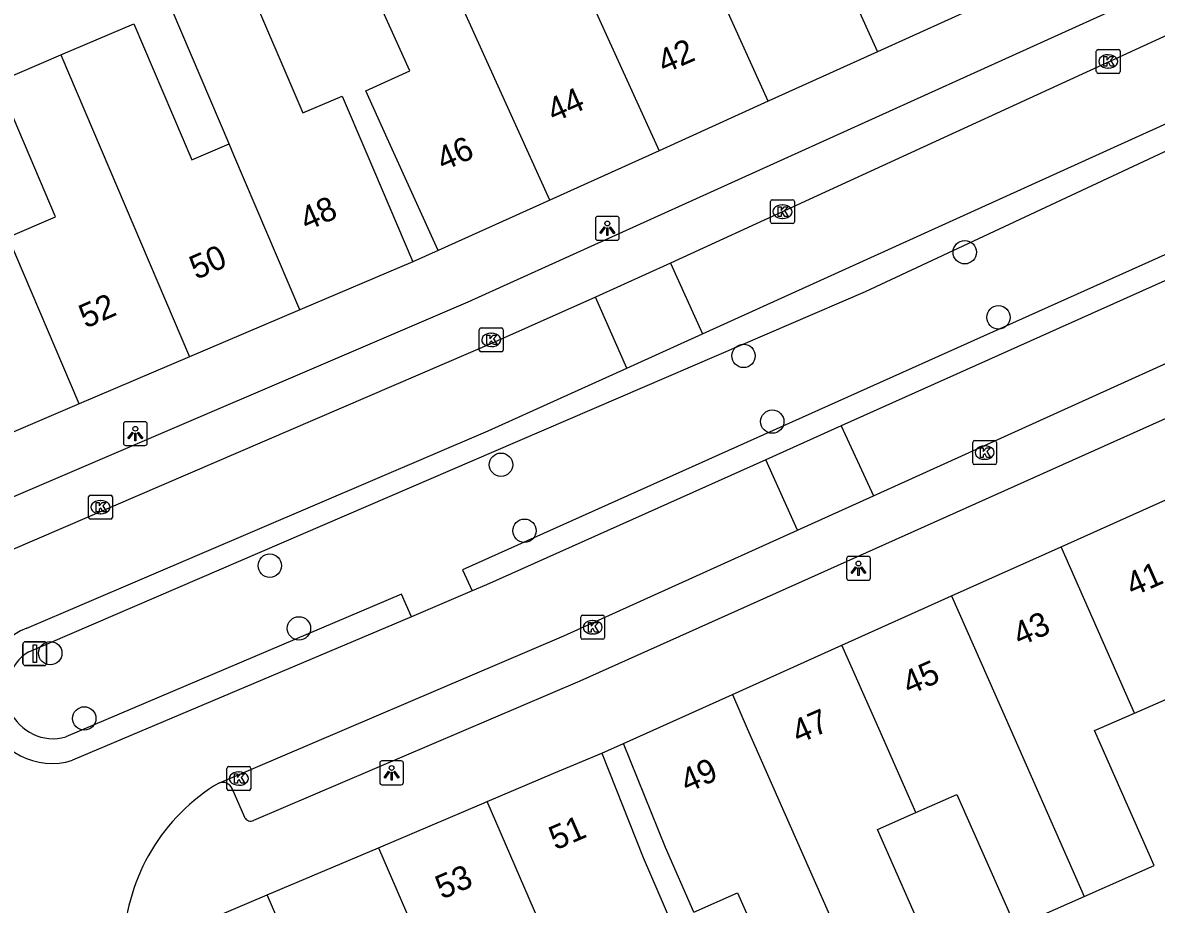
# Model space of a CAD drawing. Extents: x 159718 to 160783, y 383290 to 384030.
# Drawn here: x 160315.43 to 160362.87, y 383492.63 to 383529.55 of the extents above; entities that cross this region are included whole.
import ezdxf

# ---------------------------------------------------------------- set-up
doc = ezdxf.new("R2010")
doc.units = 0
for name, color, linetype in [('IMGEO_Boom', 7, 'Continuous'), ('IMGEO_Groenvoorziening', 7, 'Continuous'), ('IMGEO_Kolk', 7, 'Continuous'), ('IMGEO_Lichtpunt', 7, 'Continuous'), ('IMGEO_Pand', 7, 'Continuous'), ('IMGEO_Pand_nummerreeks', 7, 'Continuous'), ('IMGEO_Rijbaan_lokaal_open', 7, 'Continuous'), ('IMGEO_Verkeersbordpaal', 7, 'Continuous'), ('IMGEO_Voetpad_open', 7, 'Continuous')]:
    doc.layers.add(name, color=color, linetype=linetype)

msp = doc.modelspace()

# ---------------------------------------------------------------- linework, layer by layer
at = {"layer": 'IMGEO_Boom'}
for centre in [(160354.85, 383519.937), (160356.261, 383517.211), (160345.594, 383515.596), (160346.796, 383512.844), (160335.444, 383511.04), (160336.426, 383508.277), (160325.769, 383506.813), (160326.989, 383504.189), (160316.585, 383503.151), (160318.006, 383500.417)]:
    msp.add_circle(centre, 0.489, dxfattribs=at)
at = {"layer": 'IMGEO_Groenvoorziening'}
for points in [[(160385.217, 383530.224), (160372.154, 383523.831), (160333.832, 383506.645), (160334.236, 383505.754)], [(160315.681, 383503.207), (160335.143, 383511.6), (160350.698, 383518.297), (160367.733, 383526.256), (160367.242, 383527.145)], [(160331.695, 383504.671), (160331.284, 383505.619), (160317.234, 383499.643)]]:
    msp.add_lwpolyline(points, dxfattribs=at)
msp.add_arc((160316.704, 383501.532), 1.962, 121.4215, 285.6684, dxfattribs=at)
at = {"layer": 'IMGEO_Kolk'}
for p, q in [((160360.356, 383527.499), (160360.356, 383528.351)), ((160360.431, 383528.425), (160361.283, 383528.425)), ((160360.844, 383528.205), (160360.869, 383528.205)), ((160361.357, 383528.351), (160361.357, 383527.499)), ((160361.283, 383527.425), (160360.431, 383527.425)), ((160360.867, 383527.645), (160360.842, 383527.645)), ((160346.722, 383521.209), (160346.722, 383522.061)), ((160346.797, 383522.135), (160347.649, 383522.135)), ((160347.723, 383522.061), (160347.723, 383521.209)), ((160347.21, 383521.915), (160347.235, 383521.915)), ((160347.649, 383521.135), (160346.797, 383521.135)), ((160347.233, 383521.355), (160347.208, 383521.355)), ((160334.611, 383516.767), (160335.463, 383516.767)), ((160334.536, 383515.841), (160334.536, 383516.693)), ((160335.024, 383516.547), (160335.049, 383516.547)), ((160335.537, 383516.693), (160335.537, 383515.841)), ((160335.047, 383515.987), (160335.022, 383515.987)), ((160335.463, 383515.767), (160334.611, 383515.767)), ((160355.258, 383512.048), (160356.11, 383512.048)), ((160355.183, 383511.122), (160355.183, 383511.974)), ((160355.671, 383511.828), (160355.696, 383511.828)), ((160356.184, 383511.974), (160356.184, 383511.122)), ((160355.694, 383511.268), (160355.669, 383511.268)), ((160356.11, 383511.048), (160355.258, 383511.048)), ((160318.185, 383508.837), (160318.185, 383509.689)), ((160318.26, 383509.763), (160319.112, 383509.763)), ((160319.186, 383509.689), (160319.186, 383508.837)), ((160318.673, 383509.543), (160318.698, 383509.543)), ((160319.112, 383508.763), (160318.26, 383508.763)), ((160318.696, 383508.983), (160318.671, 383508.983)), ((160338.78, 383503.809), (160338.78, 383504.661)), ((160338.855, 383504.735), (160339.707, 383504.735)), ((160339.268, 383504.515), (160339.293, 383504.515)), ((160339.781, 383504.661), (160339.781, 383503.809)), ((160339.707, 383503.735), (160338.855, 383503.735)), ((160339.291, 383503.955), (160339.266, 383503.955)), ((160323.973, 383497.474), (160323.973, 383498.326)), ((160324.048, 383498.4), (160324.9, 383498.4)), ((160324.974, 383498.326), (160324.974, 383497.474)), ((160324.461, 383498.18), (160324.486, 383498.18)), ((160324.9, 383497.4), (160324.048, 383497.4)), ((160324.484, 383497.62), (160324.459, 383497.62))]:
    msp.add_line(p, q, dxfattribs=at)
for points in [[(160360.356, 383527.499), (160360.356, 383528.351)], [(160360.431, 383528.425), (160361.283, 383528.425)], [(160361.357, 383528.351), (160361.357, 383527.499)], [(160360.677, 383528.125), (160360.8, 383528.125), (160360.8, 383527.974), (160360.93, 383528.125), (160361.094, 383528.125), (160360.948, 383527.974), (160361.101, 383527.725), (160360.949, 383527.725), (160360.864, 383527.889), (160360.8, 383527.822), (160360.8, 383527.725), (160360.677, 383527.725), (160360.677, 383528.125)], [(160361.283, 383527.425), (160360.431, 383527.425)], [(160346.722, 383521.209), (160346.722, 383522.061)], [(160346.797, 383522.135), (160347.649, 383522.135)], [(160347.723, 383522.061), (160347.723, 383521.209)], [(160347.043, 383521.835), (160347.166, 383521.835), (160347.166, 383521.684), (160347.296, 383521.835), (160347.46, 383521.835), (160347.314, 383521.684), (160347.467, 383521.435), (160347.315, 383521.435), (160347.23, 383521.599), (160347.166, 383521.532), (160347.166, 383521.435), (160347.043, 383521.435), (160347.043, 383521.835)], [(160347.649, 383521.135), (160346.797, 383521.135)], [(160334.611, 383516.767), (160335.463, 383516.767)], [(160334.536, 383515.841), (160334.536, 383516.693)], [(160334.857, 383516.467), (160334.98, 383516.467), (160334.98, 383516.316), (160335.11, 383516.467), (160335.274, 383516.467), (160335.128, 383516.316), (160335.281, 383516.067), (160335.129, 383516.067), (160335.044, 383516.231), (160334.98, 383516.164), (160334.98, 383516.067), (160334.857, 383516.067), (160334.857, 383516.467)], [(160335.537, 383516.693), (160335.537, 383515.841)], [(160335.463, 383515.767), (160334.611, 383515.767)], [(160355.258, 383512.048), (160356.11, 383512.048)], [(160355.183, 383511.122), (160355.183, 383511.974)], [(160355.504, 383511.748), (160355.627, 383511.748), (160355.627, 383511.597), (160355.757, 383511.748), (160355.921, 383511.748), (160355.775, 383511.597), (160355.928, 383511.348), (160355.776, 383511.348), (160355.691, 383511.512), (160355.627, 383511.445), (160355.627, 383511.348), (160355.504, 383511.348), (160355.504, 383511.748)], [(160356.184, 383511.974), (160356.184, 383511.122)], [(160356.11, 383511.048), (160355.258, 383511.048)], [(160318.185, 383508.837), (160318.185, 383509.689)], [(160318.26, 383509.763), (160319.112, 383509.763)], [(160319.186, 383509.689), (160319.186, 383508.837)], [(160318.506, 383509.463), (160318.629, 383509.463), (160318.629, 383509.312), (160318.759, 383509.463), (160318.923, 383509.463), (160318.777, 383509.312), (160318.93, 383509.063), (160318.778, 383509.063), (160318.693, 383509.227), (160318.629, 383509.16), (160318.629, 383509.063), (160318.506, 383509.063), (160318.506, 383509.463)], [(160319.112, 383508.763), (160318.26, 383508.763)], [(160338.78, 383503.809), (160338.78, 383504.661)], [(160338.855, 383504.735), (160339.707, 383504.735)], [(160339.101, 383504.435), (160339.224, 383504.435), (160339.224, 383504.284), (160339.354, 383504.435), (160339.518, 383504.435), (160339.372, 383504.284), (160339.525, 383504.035), (160339.373, 383504.035), (160339.288, 383504.199), (160339.224, 383504.132), (160339.224, 383504.035), (160339.101, 383504.035), (160339.101, 383504.435)], [(160339.781, 383504.661), (160339.781, 383503.809)], [(160339.707, 383503.735), (160338.855, 383503.735)], [(160323.973, 383497.474), (160323.973, 383498.326)], [(160324.048, 383498.4), (160324.9, 383498.4)], [(160324.974, 383498.326), (160324.974, 383497.474)], [(160324.294, 383498.1), (160324.417, 383498.1), (160324.417, 383497.949), (160324.547, 383498.1), (160324.711, 383498.1), (160324.565, 383497.949), (160324.718, 383497.7), (160324.566, 383497.7), (160324.481, 383497.864), (160324.417, 383497.797), (160324.417, 383497.7), (160324.294, 383497.7), (160324.294, 383498.1)], [(160324.9, 383497.4), (160324.048, 383497.4)]]:
    msp.add_lwpolyline(points, dxfattribs=at)
for centre, start, end in [((160360.433, 383528.349), 91.552, 178.448), ((160360.433, 383528.349), 91.552, 178.448), ((160361.281, 383528.349), 1.552, 88.448), ((160361.281, 383528.349), 1.552, 88.448), ((160360.433, 383527.501), 181.552, 268.448), ((160360.433, 383527.501), 181.552, 268.448), ((160361.281, 383527.501), 271.552, 358.448), ((160361.281, 383527.501), 271.552, 358.448), ((160346.799, 383522.059), 91.552, 178.448), ((160346.799, 383522.059), 91.552, 178.448), ((160347.647, 383522.059), 1.552, 88.448), ((160347.647, 383522.059), 1.552, 88.448), ((160346.799, 383521.211), 181.552, 268.448), ((160346.799, 383521.211), 181.552, 268.448), ((160347.647, 383521.211), 271.552, 358.448), ((160347.647, 383521.211), 271.552, 358.448), ((160334.613, 383516.691), 91.552, 178.448), ((160334.613, 383516.691), 91.552, 178.448), ((160335.461, 383516.691), 1.552, 88.448), ((160335.461, 383516.691), 1.552, 88.448), ((160334.613, 383515.843), 181.552, 268.448), ((160334.613, 383515.843), 181.552, 268.448), ((160335.461, 383515.843), 271.552, 358.448), ((160335.461, 383515.843), 271.552, 358.448), ((160355.26, 383511.972), 91.552, 178.448), ((160355.26, 383511.972), 91.552, 178.448), ((160356.108, 383511.972), 1.552, 88.448), ((160356.108, 383511.972), 1.552, 88.448), ((160355.26, 383511.124), 181.552, 268.448), ((160355.26, 383511.124), 181.552, 268.448), ((160356.108, 383511.124), 271.552, 358.448), ((160356.108, 383511.124), 271.552, 358.448), ((160318.262, 383509.687), 91.552, 178.448), ((160318.262, 383509.687), 91.552, 178.448), ((160319.11, 383509.687), 1.552, 88.448), ((160319.11, 383509.687), 1.552, 88.448), ((160318.262, 383508.839), 181.552, 268.448), ((160318.262, 383508.839), 181.552, 268.448), ((160319.11, 383508.839), 271.552, 358.448), ((160319.11, 383508.839), 271.552, 358.448), ((160338.857, 383504.659), 91.552, 178.448), ((160338.857, 383504.659), 91.552, 178.448), ((160339.705, 383504.659), 1.552, 88.448), ((160339.705, 383504.659), 1.552, 88.448), ((160338.857, 383503.811), 181.552, 268.448), ((160338.857, 383503.811), 181.552, 268.448), ((160339.705, 383503.811), 271.552, 358.448), ((160339.705, 383503.811), 271.552, 358.448), ((160324.05, 383498.324), 91.552, 178.448), ((160324.05, 383498.324), 91.552, 178.448), ((160324.898, 383498.324), 1.552, 88.448), ((160324.898, 383498.324), 1.552, 88.448), ((160324.05, 383497.476), 181.552, 268.448), ((160324.05, 383497.476), 181.552, 268.448), ((160324.898, 383497.476), 271.552, 358.448), ((160324.898, 383497.476), 271.552, 358.448)]:
    msp.add_arc(centre, 0.0765, start, end, dxfattribs=at)
for centre, major_axis, ratio, start_param, end_param in [((160360.843, 383527.925), (-0.387, 0.002), 0.722429, 4.712389, 7.853982), ((160360.868, 383527.925), (-0.39, 0.002), 0.717154, 1.570796, 4.712389), ((160347.209, 383521.635), (-0.387, 0.002), 0.722429, 4.712389, 7.853982), ((160347.234, 383521.635), (-0.39, 0.002), 0.717154, 1.570796, 4.712389), ((160335.023, 383516.267), (-0.387, 0.002), 0.722429, 4.712389, 7.853982), ((160335.048, 383516.267), (-0.39, 0.002), 0.717154, 1.570796, 4.712389), ((160355.67, 383511.548), (-0.387, 0.002), 0.722429, 4.712389, 7.853982), ((160355.695, 383511.548), (-0.39, 0.002), 0.717154, 1.570796, 4.712389), ((160318.672, 383509.263), (-0.387, 0.002), 0.722429, 4.712389, 7.853982), ((160318.697, 383509.263), (-0.39, 0.002), 0.717154, 1.570796, 4.712389), ((160339.267, 383504.235), (-0.387, 0.002), 0.722429, 4.712389, 7.853982), ((160339.292, 383504.235), (-0.39, 0.002), 0.717154, 1.570796, 4.712389), ((160324.46, 383497.9), (-0.387, 0.002), 0.722429, 4.712389, 7.853982), ((160324.485, 383497.9), (-0.39, 0.002), 0.717154, 1.570796, 4.712389)]:
    msp.add_ellipse(centre, major_axis=major_axis, ratio=ratio, start_param=start_param, end_param=end_param, dxfattribs=at)
at = {"layer": 'IMGEO_Lichtpunt'}
for p, q in [((160339.395, 383521.341), (160339.395, 383520.534)), ((160339.395, 383521.341), (160339.395, 383520.534)), ((160340.297, 383521.436), (160339.489, 383521.436)), ((160340.297, 383521.436), (160339.489, 383521.436)), ((160340.391, 383520.534), (160340.391, 383521.341)), ((160340.391, 383520.534), (160340.391, 383521.341)), ((160339.489, 383520.44), (160340.297, 383520.44)), ((160339.489, 383520.44), (160340.297, 383520.44)), ((160319.644, 383512.746), (160319.644, 383511.939)), ((160319.644, 383512.746), (160319.644, 383511.939)), ((160320.546, 383512.841), (160319.738, 383512.841)), ((160320.546, 383512.841), (160319.738, 383512.841)), ((160320.64, 383511.939), (160320.64, 383512.746)), ((160320.64, 383511.939), (160320.64, 383512.746)), ((160319.738, 383511.845), (160320.546, 383511.845)), ((160319.738, 383511.845), (160320.546, 383511.845)), ((160349.904, 383507.107), (160349.904, 383506.3)), ((160349.904, 383507.107), (160349.904, 383506.3)), ((160350.806, 383507.202), (160349.998, 383507.202)), ((160350.806, 383507.202), (160349.998, 383507.202)), ((160350.9, 383506.3), (160350.9, 383507.107)), ((160350.9, 383506.3), (160350.9, 383507.107)), ((160349.998, 383506.206), (160350.806, 383506.206)), ((160349.998, 383506.206), (160350.806, 383506.206)), ((160330.368, 383498.545), (160330.368, 383497.738)), ((160330.368, 383498.545), (160330.368, 383497.738)), ((160331.27, 383498.64), (160330.462, 383498.64)), ((160331.27, 383498.64), (160330.462, 383498.64)), ((160331.364, 383497.738), (160331.364, 383498.545)), ((160331.364, 383497.738), (160331.364, 383498.545)), ((160330.462, 383497.644), (160331.27, 383497.644)), ((160330.462, 383497.644), (160331.27, 383497.644))]:
    msp.add_line(p, q, dxfattribs=at)
for points in [[(160339.769, 383521.005), (160339.808, 383520.977), (160339.62, 383520.715), (160339.582, 383520.742), (160339.769, 383521.005)], [(160339.871, 383520.957), (160339.918, 383520.957), (160339.918, 383520.635), (160339.871, 383520.635), (160339.871, 383520.957)], [(160339.981, 383520.977), (160340.019, 383521.004), (160340.206, 383520.742), (160340.167, 383520.714), (160339.981, 383520.977)], [(160320.018, 383512.41), (160320.057, 383512.382), (160319.869, 383512.12), (160319.831, 383512.147), (160320.018, 383512.41)], [(160320.12, 383512.362), (160320.167, 383512.362), (160320.167, 383512.04), (160320.12, 383512.04), (160320.12, 383512.362)], [(160320.23, 383512.382), (160320.268, 383512.409), (160320.455, 383512.147), (160320.416, 383512.119), (160320.23, 383512.382)], [(160350.278, 383506.771), (160350.317, 383506.743), (160350.129, 383506.481), (160350.091, 383506.508), (160350.278, 383506.771)], [(160350.38, 383506.723), (160350.427, 383506.723), (160350.427, 383506.401), (160350.38, 383506.401), (160350.38, 383506.723)], [(160350.49, 383506.743), (160350.528, 383506.77), (160350.715, 383506.508), (160350.676, 383506.48), (160350.49, 383506.743)], [(160330.742, 383498.209), (160330.781, 383498.181), (160330.593, 383497.919), (160330.555, 383497.946), (160330.742, 383498.209)], [(160330.844, 383498.161), (160330.891, 383498.161), (160330.891, 383497.839), (160330.844, 383497.839), (160330.844, 383498.161)], [(160330.954, 383498.181), (160330.992, 383498.208), (160331.179, 383497.946), (160331.14, 383497.918), (160330.954, 383498.181)]]:
    msp.add_lwpolyline(points, dxfattribs=at)
for centre in [(160339.894, 383521.139), (160320.143, 383512.544), (160350.403, 383506.905), (160330.867, 383498.343)]:
    msp.add_circle(centre, 0.0994, dxfattribs=at)
for centre, start, end in [((160339.489, 383521.341), 90, 180), ((160339.489, 383521.341), 90, 180), ((160340.297, 383521.341), 0, 90), ((160340.297, 383521.341), 0, 90), ((160339.489, 383520.534), 180, 270), ((160339.489, 383520.534), 180, 270), ((160340.297, 383520.534), 270, 0), ((160340.297, 383520.534), 270, 360), ((160319.738, 383512.746), 90, 180), ((160319.738, 383512.746), 90, 180), ((160320.546, 383512.746), 0, 90), ((160320.546, 383512.746), 0, 90), ((160319.738, 383511.939), 180, 270), ((160319.738, 383511.939), 180, 270), ((160320.546, 383511.939), 270, 0), ((160320.546, 383511.939), 270, 360), ((160349.998, 383507.107), 90, 180), ((160349.998, 383507.107), 90, 180), ((160350.806, 383507.107), 0, 90), ((160350.806, 383507.107), 0, 90), ((160349.998, 383506.3), 180, 270), ((160349.998, 383506.3), 180, 270), ((160350.806, 383506.3), 270, 0), ((160350.806, 383506.3), 270, 360), ((160330.462, 383498.545), 90, 180), ((160330.462, 383498.545), 90, 180), ((160331.27, 383498.545), 0, 90), ((160331.27, 383498.545), 0, 90), ((160330.462, 383497.738), 180, 270), ((160330.462, 383497.738), 180, 270), ((160331.27, 383497.738), 270, 0), ((160331.27, 383497.738), 270, 360)]:
    msp.add_arc(centre, 0.0946, start, end, dxfattribs=at)
at = {"layer": 'IMGEO_Pand'}
for points in [[(160346.626, 383526.257), (160341.054, 383538.571), (160340.978, 383538.739)], [(160348.098, 383535.169), (160348.236, 383534.863), (160351.194, 383528.324)], [(160332.81, 383520.006), (160330.749, 383524.56), (160329.782, 383526.699), (160331.628, 383527.535), (160329.029, 383533.28), (160331.859, 383534.562)], [(160337.487, 383522.123), (160331.951, 383534.357), (160331.859, 383534.562)], [(160324.065, 383524.473), (160321.679, 383530.072), (160324.759, 383531.384), (160327.152, 383525.77), (160328.797, 383526.474), (160329.786, 383524.15), (160331.751, 383519.538)], [(160338.972, 383531.004), (160339.139, 383530.635), (160342.056, 383524.189)], [(160355.763, 383530.391), (160351.194, 383528.324)], [(160317.027, 383528.196), (160320.076, 383529.496), (160322.501, 383523.807), (160324.065, 383524.473)], [(160314.824, 383520.571), (160316.807, 383521.416), (160314.395, 383527.074), (160317.027, 383528.196)], [(160317.027, 383528.196), (160322.412, 383515.558)], [(160351.194, 383528.324), (160346.626, 383526.257)], [(160346.626, 383526.257), (160342.056, 383524.189)], [(160327.025, 383517.524), (160324.268, 383523.996), (160324.065, 383524.473)], [(160342.056, 383524.189), (160337.487, 383522.123)], [(160337.487, 383522.123), (160332.81, 383520.006)], [(160317.797, 383513.591), (160314.824, 383520.571)], [(160331.751, 383519.538), (160327.025, 383517.524)], [(160327.025, 383517.524), (160322.412, 383515.558)], [(160322.412, 383515.558), (160317.797, 383513.591)], [(160317.797, 383513.591), (160313.183, 383511.625)], [(160358.887, 383507.606), (160363.258, 383509.57), (160363.472, 383509.666)], [(160354.3, 383505.544), (160358.887, 383507.606)], [(160361.957, 383500.643), (160358.887, 383507.606)], [(160349.713, 383503.482), (160354.3, 383505.544)], [(160354.3, 383505.544), (160356.744, 383500), (160359.848, 383492.96)], [(160345.126, 383501.421), (160349.713, 383503.482)], [(160352.802, 383496.475), (160351.248, 383500), (160349.713, 383503.482)], [(160340.568, 383499.373), (160345.126, 383501.421)], [(160345.126, 383501.421), (160345.752, 383500), (160350.674, 383488.838)], [(160361.957, 383500.643), (160363.732, 383501.416), (160364.357, 383500), (160366.21, 383495.804), (160369.038, 383497.051)], [(160359.848, 383492.96), (160362.78, 383494.253), (160360.284, 383499.915), (160360.479, 383500), (160361.957, 383500.643)], [(160343.517, 383492.308), (160342.327, 383495.007), (160340.568, 383499.373)], [(160334.864, 383496.934), (160337.66, 383498.119), (160339.658, 383498.966)], [(160339.658, 383498.966), (160341.388, 383494.596), (160342.579, 383491.845)], [(160330.319, 383495.003), (160334.639, 383496.839), (160334.864, 383496.934)], [(160340.32, 383484.337), (160334.864, 383496.934)], [(160352.802, 383496.475), (160354.525, 383497.235), (160356.969, 383491.691), (160359.848, 383492.96)], [(160350.674, 383488.838), (160353.666, 383490.157), (160351.193, 383495.766), (160352.802, 383496.475)], [(160325.666, 383493.025), (160330.319, 383495.003)], [(160330.319, 383495.003), (160333.393, 383487.904)], [(160343.517, 383492.308), (160345.344, 383493.113), (160347.79, 383487.566), (160350.674, 383488.838)], [(160320.978, 383491.032), (160325.666, 383493.025)], [(160331.087, 383480.503), (160325.666, 383493.025)]]:
    msp.add_lwpolyline(points, dxfattribs=at)
at = {"layer": 'IMGEO_Rijbaan_lokaal_open'}
for points in [[(160363.688, 383529.186), (160342.543, 383519.481)], [(160385.456, 383529.438), (160377.415, 383525.363), (160373.078, 383523.188), (160372.014, 383522.697), (160370.197, 383521.871), (160349.684, 383512.667)], [(160351.034, 383509.743), (160373.389, 383519.87), (160390.396, 383528.326)], [(160343.877, 383516.522), (160366.634, 383526.846), (160367.242, 383527.145)], [(160342.543, 383519.481), (160339.403, 383518.058)], [(160342.543, 383519.481), (160343.877, 383516.522)], [(160339.403, 383518.058), (160335.169, 383516.166), (160314.92, 383507.445)], [(160340.714, 383515.087), (160339.403, 383518.058)], [(160340.714, 383515.087), (160343.877, 383516.522)], [(160315.609, 383504.198), (160334.907, 383512.453), (160340.714, 383515.087)], [(160349.684, 383512.667), (160346.529, 383511.239)], [(160349.684, 383512.667), (160351.034, 383509.743)], [(160346.529, 383511.239), (160334.834, 383506.009), (160334.236, 383505.754)], [(160347.853, 383508.302), (160346.529, 383511.239)], [(160347.853, 383508.302), (160351.034, 383509.743)], [(160323.639, 383497.711), (160338.079, 383503.874), (160347.853, 383508.302)], [(160334.236, 383505.754), (160331.889, 383504.753), (160331.695, 383504.671)], [(160331.695, 383504.671), (160317.517, 383498.664)]]:
    msp.add_lwpolyline(points, dxfattribs=at)
for centre, radius, start, end in [((160316.663, 383501.465), 2.929, 111.0916, 286.9545), ((160327.829, 383490.692), 8.175, 120.8352, 177.3693)]:
    msp.add_arc(centre, radius, start, end, dxfattribs=at)
at = {"layer": 'IMGEO_Verkeersbordpaal'}
for p, q in [((160315.441, 383502.73), (160315.441, 383503.53)), ((160315.441, 383503.53), (160315.441, 383502.73)), ((160315.541, 383503.63), (160316.331, 383503.63)), ((160316.331, 383503.63), (160315.541, 383503.63)), ((160316.431, 383503.53), (160316.431, 383502.73)), ((160316.431, 383502.73), (160316.431, 383503.53)), ((160316.331, 383502.63), (160315.541, 383502.63)), ((160315.541, 383502.63), (160316.331, 383502.63))]:
    msp.add_line(p, q, dxfattribs=at)
msp.add_lwpolyline([(160315.861, 383503.505), (160316.011, 383503.505), (160316.011, 383502.755), (160315.861, 383502.755), (160315.861, 383503.505)], dxfattribs=at)
for centre, start, end in [((160315.541, 383503.53), 90, 180), ((160315.541, 383503.53), 90, 180), ((160316.331, 383503.53), 0, 90), ((160316.331, 383503.53), 360, 90), ((160315.541, 383502.73), 180, 270), ((160315.541, 383502.73), 180, 270), ((160316.331, 383502.73), 270, 0), ((160316.331, 383502.73), 270, 0)]:
    msp.add_arc(centre, 0.1, start, end, dxfattribs=at)
at = {"layer": 'IMGEO_Voetpad_open'}
for points in [[(160314.765, 383509.59), (160334.075, 383517.862), (160362.73, 383530.858)], [(160390.751, 383526.253), (160389.872, 383525.805), (160374.689, 383518.101), (160338.74, 383501.971), (160325.094, 383496.144)], [(160332.81, 383520.006), (160331.751, 383519.538)], [(160339.658, 383498.966), (160340.568, 383499.373)], [(160324.718, 383496.272), (160324.191, 383497.487)]]:
    msp.add_lwpolyline(points, dxfattribs=at)
for centre, radius, start, end in [((160323.791, 383497.295), 0.443, 25.7085, 110.1172), ((160324.973, 383496.405), 0.288, 207.6061, 294.7941)]:
    msp.add_arc(centre, radius, start, end, dxfattribs=at)

# ---------------------------------------------------------------- texts
at = {"layer": 'IMGEO_Pand_nummerreeks'}
for s, rotation, p in [('42', 23.8007, (160342.277, 383527.4)), ('44', 23.8007, (160337.654, 383525.361)), ('46', 23.8007, (160333.027, 383523.32)), ('48', 23.8007, (160327.313, 383520.811)), ('50', 23.8007, (160322.691, 383518.772)), ('52', 23.8007, (160318.064, 383516.732)), ('41', 23.7892, (160361.873, 383505.505)), ('43', 23.7892, (160357.147, 383503.42)), ('45', 23.7892, (160352.523, 383501.382)), ('47', 23.7949, (160347.89, 383499.34)), ('49', 23.7892, (160343.232, 383497.286)), ('51', 23.4053, (160337.727, 383494.885)), ('53', 23.4053, (160332.974, 383492.827))]:
    msp.add_text(s, height=1, rotation=rotation, dxfattribs=at).set_placement(p)

doc.saveas('drawing.dxf')
